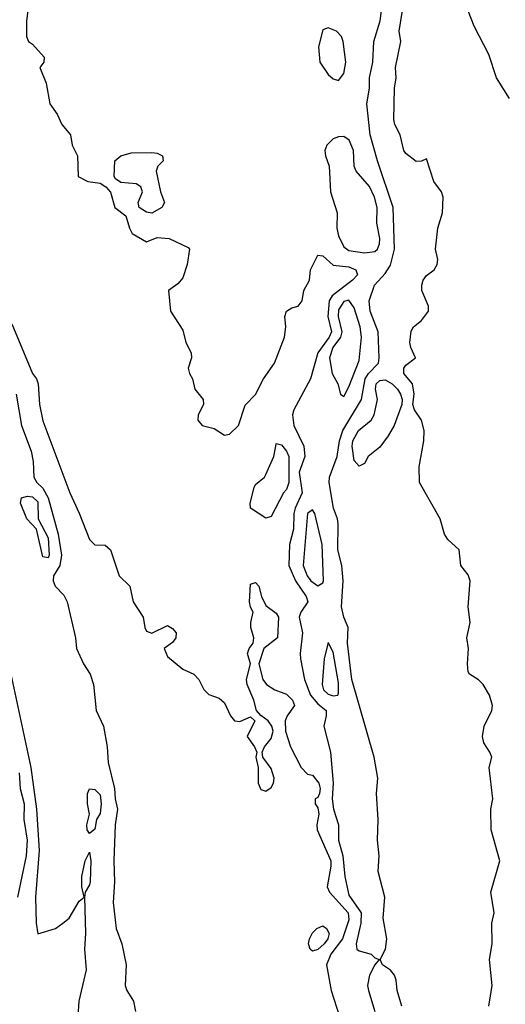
# Model space of a CAD drawing. Header units: metres. Extents: x -46681 to -43747, y -240911 to -237677.
# Tile 521 of 656: x -46445 to -46399, y -238839 to -238744. Entities that reach past the tile are written whole.
import ezdxf

# ---------------------------------------------------------------- set-up
doc = ezdxf.new("R2010")
doc.units = ezdxf.units.M
doc.layers.add('CONTOUR_INDEX', color=1, linetype='Continuous')
doc.layers.add('CONTOUR_INTER', color=3, linetype='Continuous')

msp = doc.modelspace()

# ---------------------------------------------------------------- linework, layer by layer
at = {"layer": 'CONTOUR_INDEX', "elevation": 70}
for points in [[(-46445.156, -238790.52), (-46444.595, -238790.337), (-46444.095, -238790.416), (-46443.595, -238790.899), (-46443.556, -238792.52), (-46442.595, -238794.375), (-46442.495, -238796.02), (-46442.595, -238796.287), (-46443.095, -238796.212), (-46443.716, -238793.52), (-46444.649, -238792.52), (-46445.263, -238791.02), (-46445.156, -238790.52)], [(-46446.203, -238807.52), (-46444.252, -238816.52), (-46443.734, -238820.52), (-46443.462, -238824.52), (-46443.823, -238829.02), (-46443.748, -238831.52), (-46443.595, -238832.533), (-46441.9, -238832.02), (-46441.17, -238831.52), (-46440.564, -238831.02), (-46439.595, -238829.395), (-46439.134, -238829.02), (-46439.357, -238828.02), (-46439.333, -238827.02), (-46439.015, -238825.52), (-46438.595, -238824.679), (-46438.472, -238825.52), (-46438.549, -238827.52), (-46438.595, -238827.821), (-46439.015, -238828.52), (-46439.092, -238829.02), (-46438.992, -238832.52), (-46439.092, -238834.02), (-46438.914, -238836.02), (-46439.63, -238839.02), (-46439.726, -238840.52)], [(-46438.806, -238819.02), (-46438.595, -238818.551), (-46438.095, -238818.626), (-46437.595, -238819.141), (-46437.467, -238820.02), (-46437.595, -238820.934), (-46437.919, -238821.52), (-46438.095, -238822.459), (-46438.595, -238822.856), (-46438.845, -238822.52), (-46438.852, -238822.02), (-46438.609, -238821.02), (-46438.802, -238820.02), (-46438.806, -238819.02)]]:
    msp.add_lwpolyline(points, dxfattribs=at)
at = {"layer": 'CONTOUR_INTER'}
for points, elevation in [([(-46444.544, -238743.52), (-46444.684, -238744.52), (-46444.683, -238746.02), (-46444.481, -238746.52), (-46444.095, -238746.783), (-46442.968, -238748.02), (-46443.012, -238748.52), (-46443.383, -238749.02), (-46442.777, -238750.52), (-46442.436, -238752.52), (-46441.738, -238753.52), (-46441.278, -238754.52), (-46440.445, -238755.52), (-46440.283, -238756.52), (-46439.774, -238757.52), (-46439.704, -238759.52), (-46438.764, -238760.02), (-46437.595, -238760.18), (-46437.028, -238760.52), (-46436.595, -238761.052), (-46436.168, -238762.52), (-46435.095, -238763.331), (-46434.763, -238764.52), (-46434.488, -238765.02), (-46433.095, -238765.834), (-46432.095, -238765.401), (-46430.926, -238765.52), (-46429.095, -238766.36), (-46428.976, -238766.52), (-46429.189, -238768.02), (-46429.595, -238769.289), (-46430.095, -238769.88), (-46431.005, -238770.52), (-46430.783, -238772.52), (-46429.595, -238774.331), (-46429.31, -238775.52), (-46428.798, -238776.52), (-46428.772, -238777.02), (-46429.078, -238778.02), (-46428.956, -238778.52), (-46428.674, -238779.02), (-46428.46, -238780.02), (-46427.635, -238781.02), (-46427.604, -238781.52), (-46428.12, -238782.52), (-46428.146, -238783.02), (-46427.741, -238783.52), (-46426.595, -238783.831), (-46425.595, -238784.462), (-46425.095, -238784.365), (-46424.236, -238783.52), (-46423.595, -238781.584), (-46422.595, -238780.554), (-46421.823, -238779.02), (-46420.767, -238777.52), (-46419.809, -238775.02), (-46419.661, -238774.02), (-46419.757, -238773.02), (-46419.595, -238772.525), (-46419.095, -238772.178), (-46418.481, -238772.02), (-46418.103, -238771.52), (-46417.94, -238770.52), (-46417.398, -238769.52), (-46417.301, -238768.52), (-46416.595, -238767.102), (-46416.095, -238767.173), (-46415.095, -238768.066), (-46413.595, -238768.234), (-46412.909, -238768.52), (-46412.77, -238769.02), (-46413.235, -238769.52), (-46415.205, -238771.02), (-46415.511, -238771.52), (-46415.61, -238773.02), (-46415.278, -238774.52), (-46415.494, -238775.02), (-46416.582, -238776.52), (-46417.286, -238779.02), (-46418.913, -238782.02), (-46419.037, -238782.52), (-46418.905, -238783.52), (-46417.926, -238785.52), (-46417.853, -238786.52), (-46418.373, -238788.02), (-46418.113, -238790.02), (-46418.781, -238791.52), (-46418.889, -238792.02), (-46418.941, -238793.52), (-46419.319, -238795.02), (-46419.382, -238797.02), (-46418.73, -238798.52), (-46417.716, -238800.02), (-46417.544, -238800.52), (-46418.214, -238801.52), (-46418.383, -238802.02), (-46418.055, -238803.52), (-46418.302, -238805.52), (-46418.259, -238806.02), (-46417.865, -238808.02), (-46417.296, -238809.52), (-46416.595, -238810.384), (-46415.78, -238811.02), (-46415.771, -238811.52), (-46416.003, -238812.52), (-46415.358, -238815.02), (-46415.097, -238818.02), (-46415.205, -238819.52), (-46415.081, -238820.52), (-46414.585, -238822.02), (-46414.601, -238823.52), (-46414.17, -238825.02), (-46413.986, -238827.02), (-46413.595, -238828.819), (-46412.411, -238830.52), (-46412.426, -238831.52), (-46412.905, -238833.52), (-46412.823, -238834.02), (-46412.595, -238834.189), (-46411.458, -238834.52), (-46411.095, -238834.872), (-46410.663, -238835.02), (-46411.095, -238835.542), (-46411.617, -238836.52), (-46411.787, -238837.52), (-46411.71, -238838.02), (-46411.108, -238840.02)], 67), ([(-46408.495, -238839.52), (-46408.951, -238838.02), (-46409.04, -238837.02), (-46409.2, -238836.52), (-46409.595, -238836.057), (-46410.355, -238835.52), (-46410.579, -238835.02), (-46410.06, -238834.02), (-46409.936, -238833.02), (-46410.284, -238831.02), (-46410.113, -238829.02), (-46410.755, -238826.52), (-46410.677, -238825.02), (-46410.831, -238823.52), (-46410.785, -238821.52), (-46410.929, -238819.02), (-46410.816, -238817.52), (-46411.145, -238815.52), (-46413.313, -238808.02), (-46413.743, -238804.52), (-46413.678, -238803.02), (-46414.097, -238802.02), (-46414.303, -238801.02), (-46414.138, -238798.52), (-46414.287, -238797.02), (-46414.659, -238795.52), (-46414.634, -238793.02), (-46414.699, -238792.52), (-46415.091, -238791.52), (-46415.507, -238789.02), (-46415.459, -238788.52), (-46414.712, -238786.52), (-46414.498, -238785.02), (-46414.162, -238784.02), (-46412.379, -238781.02), (-46412.015, -238779.02), (-46411.707, -238778.52), (-46410.741, -238777.52), (-46410.663, -238777.02), (-46410.762, -238774.52), (-46411.557, -238772.52), (-46411.628, -238771.52), (-46411.111, -238770.02), (-46410.095, -238768.873), (-46409.595, -238768.067), (-46409.203, -238766.52), (-46409.316, -238762.52), (-46410.849, -238758.02), (-46411.547, -238755.52), (-46411.871, -238752.52), (-46411.602, -238751.02), (-46411.619, -238750.02), (-46411.29, -238748.52), (-46411.183, -238746.52), (-46410.572, -238744.52), (-46410.435, -238743.52)], 67), ([(-46400.083, -238839.52), (-46399.785, -238837.52), (-46400.036, -238835.02), (-46399.772, -238833.52), (-46399.807, -238831.52), (-46399.572, -238830.52), (-46399.909, -238828.52), (-46399.047, -238825.52), (-46399.858, -238822.52), (-46399.891, -238820.52), (-46399.706, -238819.52), (-46400.067, -238816.52), (-46399.822, -238815.52), (-46400.001, -238815.02), (-46400.595, -238814.143), (-46400.714, -238813.52), (-46400.556, -238812.52), (-46399.818, -238811.02), (-46399.746, -238810.52), (-46400.035, -238809.52), (-46400.641, -238808.52), (-46401.095, -238808.044), (-46401.973, -238807.52), (-46402.095, -238807.271), (-46402.167, -238806.52), (-46402.07, -238805.02), (-46402.222, -238804.02), (-46401.885, -238802.52), (-46402.08, -238801.02), (-46401.891, -238798.52), (-46402.095, -238797.938), (-46402.79, -238797.02), (-46402.945, -238795.52), (-46404.063, -238794.52), (-46404.369, -238794.02), (-46404.807, -238792.52), (-46406.77, -238789.02), (-46406.807, -238787.52), (-46406.351, -238785.02), (-46406.332, -238784.02), (-46406.59, -238783.02), (-46407.272, -238782.02), (-46407.43, -238781.52), (-46407.31, -238780.52), (-46407.453, -238779.52), (-46408.282, -238778.52), (-46408.3, -238778.02), (-46408.095, -238777.71), (-46407.16, -238777.02), (-46407.631, -238776.02), (-46407.728, -238775.52), (-46407.595, -238774.452), (-46407.36, -238774.02), (-46406.595, -238773.399), (-46405.909, -238772.52), (-46405.906, -238772.02), (-46406.56, -238770.52), (-46406.574, -238770.02), (-46406.424, -238769.52), (-46406.095, -238769.08), (-46405.367, -238768.52), (-46405.08, -238768.02), (-46405.013, -238767.52), (-46405.231, -238766.52), (-46405.005, -238764.52), (-46404.581, -238763.02), (-46404.498, -238761.52), (-46404.663, -238761.02), (-46405.415, -238760.02), (-46406.095, -238757.831), (-46406.595, -238758.05), (-46407.095, -238758.097), (-46408.095, -238757.315), (-46408.291, -238757.02), (-46408.648, -238755.52), (-46409.171, -238754.52), (-46409.253, -238754.02), (-46409.201, -238751.02), (-46409.036, -238750.02), (-46409.09, -238749.02), (-46408.577, -238746.52), (-46408.74, -238745.52), (-46408.435, -238743.52)], 68), ([(-46398.091, -238752.02), (-46399.365, -238750.02), (-46400.095, -238747.77), (-46401.517, -238745.02), (-46402.095, -238743.542)], 69), ([(-46416.095, -238745.383), (-46416.518, -238747.02), (-46416.382, -238748.52), (-46415.595, -238749.68), (-46415.095, -238750.119), (-46414.595, -238750.277), (-46414.095, -238749.586), (-46413.9, -238748.52), (-46414.145, -238746.52), (-46414.316, -238746.02), (-46414.797, -238745.52), (-46415.595, -238745.196), (-46416.095, -238745.383)], 66), ([(-46415.095, -238755.886), (-46415.719, -238756.52), (-46415.908, -238757.02), (-46415.857, -238757.52), (-46415.487, -238758.52), (-46415.379, -238761.02), (-46414.737, -238763.02), (-46414.763, -238764.52), (-46414.595, -238765.263), (-46414.095, -238766.303), (-46413.595, -238766.667), (-46412.095, -238766.883), (-46411.095, -238766.771), (-46410.838, -238766.52), (-46410.64, -238766.02), (-46410.617, -238765.52), (-46410.911, -238764.02), (-46410.883, -238762.52), (-46411.124, -238761.52), (-46411.595, -238760.482), (-46412.894, -238759.02), (-46413.09, -238758.52), (-46413.153, -238757.02), (-46413.552, -238756.02), (-46414.095, -238755.679), (-46414.595, -238755.698), (-46415.095, -238755.886)], 66), ([(-46435.572, -238757.52), (-46434.595, -238757.24), (-46432.595, -238757.218), (-46432.095, -238757.264), (-46431.557, -238757.52), (-46431.505, -238758.02), (-46432.005, -238758.52), (-46432.178, -238759.02), (-46431.748, -238761.02), (-46431.388, -238762.02), (-46431.629, -238762.52), (-46432.595, -238763.06), (-46433.095, -238762.974), (-46433.814, -238762.52), (-46433.912, -238762.02), (-46433.496, -238761.02), (-46433.648, -238760.52), (-46434.095, -238760.228), (-46435.595, -238760.109), (-46436.095, -238759.754), (-46436.24, -238759.52), (-46436.168, -238758.02), (-46435.572, -238757.52)], 67), ([(-46413.595, -238771.462), (-46414.095, -238771.575), (-46414.595, -238772.386), (-46414.642, -238773.02), (-46414.275, -238774.52), (-46414.418, -238775.02), (-46415.13, -238776.02), (-46415.448, -238777.02), (-46415.214, -238778.52), (-46414.675, -238779.52), (-46414.402, -238780.52), (-46414.095, -238780.749), (-46413.595, -238779.802), (-46412.595, -238777.281), (-46412.376, -238775.02), (-46412.518, -238774.02), (-46413.095, -238772.203), (-46413.595, -238771.462)], 66), ([(-46446.095, -238773.719), (-46444.095, -238778.524), (-46443.712, -238779.02), (-46443.567, -238779.52), (-46443.418, -238781.52), (-46443.095, -238783.072), (-46440.515, -238790.02), (-46439.595, -238791.976), (-46438.614, -238794.52), (-46438.095, -238795.046), (-46437.095, -238795.071), (-46436.583, -238795.52), (-46435.754, -238798.02), (-46434.721, -238799.02), (-46434.407, -238800.52), (-46433.446, -238802.02), (-46433.279, -238803.02), (-46433.095, -238803.368), (-46432.595, -238803.546), (-46431.095, -238802.831), (-46430.595, -238803.102), (-46430.24, -238803.52), (-46430.267, -238804.02), (-46430.595, -238804.465), (-46431.417, -238805.02), (-46431.095, -238805.803), (-46429.598, -238807.02), (-46428.561, -238807.52), (-46428.053, -238808.02), (-46427.595, -238808.981), (-46427.095, -238809.456), (-46426.095, -238809.833), (-46425.595, -238810.288), (-46425.008, -238811.52), (-46424.624, -238812.02), (-46424.095, -238812.058), (-46423.095, -238811.613), (-46422.667, -238812.02), (-46423.398, -238813.52), (-46422.682, -238814.52), (-46422.469, -238815.02), (-46422.573, -238815.52), (-46422.355, -238816.52), (-46422.353, -238818.02), (-46422.095, -238818.617), (-46421.595, -238818.776), (-46421.095, -238818.421), (-46420.862, -238818.02), (-46420.803, -238817.52), (-46421.095, -238816.59), (-46421.898, -238815.52), (-46421.941, -238815.02), (-46421.719, -238814.52), (-46421.095, -238813.696), (-46420.91, -238813.02), (-46421.01, -238812.52), (-46421.391, -238812.02), (-46422.095, -238811.505), (-46422.508, -238811.02), (-46422.763, -238810.02), (-46423.407, -238808.52), (-46423.463, -238808.02), (-46423.091, -238806.52), (-46423.378, -238805.52), (-46423.199, -238805.02), (-46422.826, -238804.52), (-46422.775, -238804.02), (-46423.034, -238803.02), (-46423.049, -238802.52), (-46422.838, -238801.52), (-46423.095, -238801.042), (-46423.176, -238800.52), (-46423.095, -238798.825), (-46422.595, -238798.678), (-46422.265, -238799.02), (-46422.011, -238800.02), (-46421.595, -238800.878), (-46420.595, -238801.641), (-46420.393, -238802.02), (-46420.485, -238804.02), (-46421.8, -238805.02), (-46422.294, -238806.52), (-46421.878, -238808.02), (-46421.544, -238808.52), (-46420.742, -238809.02), (-46419.595, -238809.449), (-46419.024, -238810.02), (-46418.827, -238810.52), (-46419.547, -238811.52), (-46419.736, -238812.02), (-46419.721, -238813.02), (-46419.23, -238814.52), (-46418.198, -238816.52), (-46417.595, -238817.14), (-46417.095, -238817.253), (-46416.508, -238818.02), (-46416.362, -238818.52), (-46416.444, -238819.02), (-46416.595, -238819.387), (-46416.846, -238819.52), (-46416.835, -238820.02), (-46416.595, -238820.41), (-46416.479, -238821.02), (-46416.684, -238822.02), (-46416.653, -238822.52), (-46415.34, -238825.52), (-46415.319, -238826.02), (-46415.685, -238828.02), (-46415.468, -238828.52), (-46413.659, -238830.52), (-46413.595, -238831.181), (-46414.224, -238833.02), (-46415.322, -238834.52), (-46415.743, -238835.52), (-46415.289, -238838.02), (-46414.496, -238840.52)], 68), ([(-46410.964, -238779.52), (-46410.595, -238779.186), (-46410.095, -238779.118), (-46409.41, -238779.52), (-46408.911, -238780.02), (-46408.629, -238780.52), (-46408.468, -238781.02), (-46408.48, -238781.52), (-46409.241, -238783.52), (-46409.791, -238784.52), (-46410.595, -238785.632), (-46411.73, -238786.52), (-46412.095, -238787.191), (-46412.595, -238787.468), (-46413.095, -238786.91), (-46413.264, -238785.52), (-46413.202, -238785.02), (-46412.664, -238784.02), (-46411.456, -238783.02), (-46411.167, -238782.52), (-46410.822, -238781.02), (-46411.03, -238780.02), (-46410.964, -238779.52)], 68), ([(-46445.681, -238780.52), (-46445.152, -238783.52), (-46444.231, -238786.02), (-46444.042, -238787.02), (-46443.982, -238788.52), (-46443.696, -238789.02), (-46443.095, -238789.59), (-46442.6, -238790.52), (-46441.633, -238794.02), (-46441.323, -238796.02), (-46441.453, -238797.02), (-46442.089, -238798.02), (-46442.117, -238798.52), (-46441.907, -238799.02), (-46441.095, -238799.889), (-46440.762, -238800.52), (-46439.959, -238804.02), (-46439.866, -238805.02), (-46439.186, -238806.52), (-46438.556, -238807.52), (-46438.206, -238808.52), (-46437.955, -238811.02), (-46437.263, -238812.52), (-46436.9, -238814.52), (-46436.813, -238816.02), (-46436.197, -238818.52), (-46436.14, -238819.52), (-46435.915, -238820.52), (-46436.131, -238822.02), (-46436.249, -238825.52), (-46436.189, -238827.52), (-46436.322, -238829.52), (-46436.039, -238832.02), (-46435.475, -238833.52), (-46435.056, -238835.52), (-46435.18, -238837.52), (-46435, -238838.02), (-46434.352, -238839.02), (-46434.165, -238840.02)], 69), ([(-46420.631, -238785.52), (-46420.595, -238785.279), (-46420.095, -238785.412), (-46419.595, -238786.025), (-46419.372, -238786.52), (-46419.392, -238789.02), (-46419.595, -238789.704), (-46419.911, -238790.02), (-46421.095, -238792.311), (-46421.595, -238792.459), (-46423.092, -238791.52), (-46423.111, -238791.02), (-46422.733, -238789.52), (-46422.595, -238789.233), (-46421.736, -238788.52), (-46421.595, -238788.255), (-46420.835, -238786.52), (-46420.631, -238785.52)], 68), ([(-46417.595, -238792.012), (-46417.991, -238797.02), (-46417.616, -238798.02), (-46417.27, -238798.52), (-46416.595, -238798.981), (-46416.095, -238798.706), (-46416.041, -238798.52), (-46416.186, -238795.02), (-46416.893, -238792.02), (-46417.095, -238791.68), (-46417.595, -238792.012)], 66), ([(-46415.595, -238804.467), (-46415.974, -238806.02), (-46416.159, -238808.52), (-46416.047, -238809.02), (-46415.595, -238809.429), (-46415.095, -238809.609), (-46414.667, -238809.52), (-46414.595, -238809.345), (-46414.595, -238808.337), (-46415.095, -238805.393), (-46415.595, -238804.467)], 66), ([(-46445.384, -238817.02), (-46445.305, -238818.52), (-46444.914, -238820.02), (-46444.944, -238821.52), (-46444.608, -238823.52), (-46444.71, -238825.02), (-46445.552, -238829.02)], 71), ([(-46416.682, -238832.02), (-46416.095, -238831.781), (-46415.745, -238832.02), (-46415.502, -238832.52), (-46415.62, -238833.02), (-46415.992, -238833.52), (-46416.595, -238834.067), (-46417.095, -238834.227), (-46417.318, -238834.02), (-46417.49, -238833.52), (-46417.405, -238833.02), (-46417.095, -238832.432), (-46416.682, -238832.02)], 69)]:
    msp.add_lwpolyline(points, dxfattribs=dict(at, elevation=elevation))

doc.saveas('drawing.dxf')
